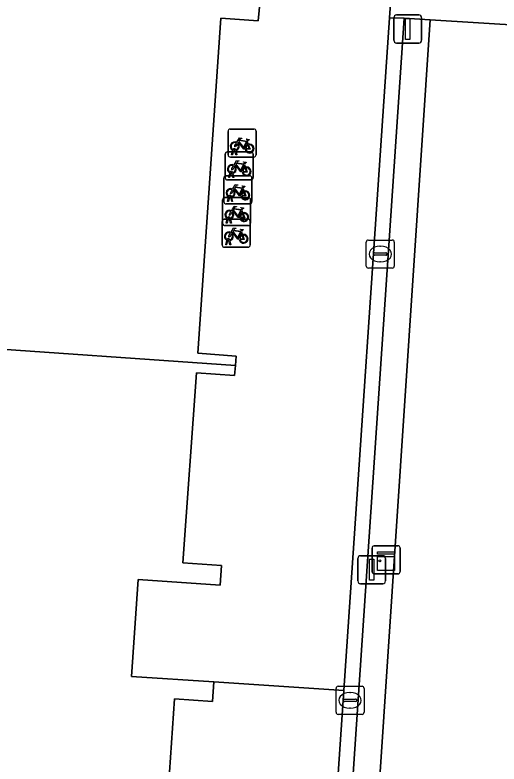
# Model space of a CAD drawing. Extents: x 161848 to 162726, y 385382 to 386521.
# Drawn here: x 162121.62 to 162138.88, y 385624.8 to 385651.51 of the extents above; entities that cross this region are included whole.
import ezdxf

# ---------------------------------------------------------------- set-up
doc = ezdxf.new("R2010")
doc.units = 0
for name, color, linetype in [('IMGEO_Fietsenrek', 7, 'Continuous'), ('IMGEO_Groenvoorziening', 7, 'Continuous'), ('IMGEO_Haag', 7, 'Continuous'), ('IMGEO_Kast', 7, 'Continuous'), ('IMGEO_Kolk', 7, 'Continuous'), ('IMGEO_Lichtmast', 7, 'Continuous'), ('IMGEO_Pand', 7, 'Continuous'), ('IMGEO_Voetpad_open', 7, 'Continuous')]:
    doc.layers.add(name, color=color, linetype=linetype)

msp = doc.modelspace()

# ---------------------------------------------------------------- linework, layer by layer
at = {"layer": 'IMGEO_Fietsenrek'}
for p, q in [((162129.22, 385646.522), (162129.22, 385647.363)), ((162129.22, 385647.363), (162129.22, 385646.522)), ((162129.295, 385647.447), (162130.136, 385647.447)), ((162130.136, 385647.447), (162129.295, 385647.447)), ((162130.22, 385647.372), (162130.22, 385646.531)), ((162130.22, 385646.531), (162130.22, 385647.372)), ((162129.907, 385646.996), (162129.943, 385646.901)), ((162129.347, 385646.531), (162129.386, 385646.691)), ((162129.416, 385646.679), (162129.381, 385646.531)), ((162129.458, 385646.703), (162129.457, 385646.707)), ((162129.499, 385646.531), (162129.465, 385646.673)), ((162129.489, 385646.714), (162129.49, 385646.707)), ((162129.497, 385646.677), (162129.532, 385646.531)), ((162129.116, 385645.707), (162129.116, 385646.548)), ((162129.116, 385646.548), (162129.116, 385645.707)), ((162129.191, 385646.632), (162130.032, 385646.632)), ((162130.032, 385646.632), (162129.191, 385646.632)), ((162130.145, 385646.447), (162129.304, 385646.447)), ((162129.304, 385646.447), (162130.145, 385646.447)), ((162129.381, 385646.531), (162129.347, 385646.531)), ((162129.532, 385646.531), (162129.499, 385646.531)), ((162130.116, 385646.557), (162130.116, 385645.716)), ((162130.116, 385645.716), (162130.116, 385646.557)), ((162129.803, 385646.181), (162129.839, 385646.086)), ((162129.243, 385645.716), (162129.282, 385645.876)), ((162129.312, 385645.864), (162129.277, 385645.716)), ((162129.354, 385645.888), (162129.353, 385645.892)), ((162129.385, 385645.899), (162129.386, 385645.892)), ((162129.071, 385644.853), (162129.071, 385645.694)), ((162129.071, 385645.694), (162129.071, 385644.853)), ((162129.146, 385645.778), (162129.987, 385645.778)), ((162129.987, 385645.778), (162129.146, 385645.778)), ((162130.041, 385645.632), (162129.2, 385645.632)), ((162129.2, 385645.632), (162130.041, 385645.632)), ((162129.277, 385645.716), (162129.243, 385645.716)), ((162129.395, 385645.716), (162129.361, 385645.858)), ((162129.393, 385645.862), (162129.428, 385645.716)), ((162129.428, 385645.716), (162129.395, 385645.716)), ((162130.071, 385645.703), (162130.071, 385644.862)), ((162130.071, 385644.862), (162130.071, 385645.703)), ((162129.758, 385645.327), (162129.794, 385645.232)), ((162129.026, 385644.078), (162129.026, 385644.919)), ((162129.026, 385644.919), (162129.026, 385644.078)), ((162129.101, 385645.003), (162129.942, 385645.003)), ((162129.942, 385645.003), (162129.101, 385645.003)), ((162129.198, 385644.862), (162129.237, 385645.022)), ((162129.232, 385644.862), (162129.198, 385644.862)), ((162129.267, 385645.01), (162129.232, 385644.862)), ((162129.309, 385645.034), (162129.308, 385645.038)), ((162129.35, 385644.862), (162129.316, 385645.004)), ((162129.34, 385645.045), (162129.341, 385645.038)), ((162129.348, 385645.008), (162129.383, 385644.862)), ((162129.383, 385644.862), (162129.35, 385644.862)), ((162130.026, 385644.928), (162130.026, 385644.087)), ((162130.026, 385644.087), (162130.026, 385644.928)), ((162129.996, 385644.778), (162129.155, 385644.778)), ((162129.155, 385644.778), (162129.996, 385644.778)), ((162129.713, 385644.552), (162129.749, 385644.457)), ((162129.264, 385644.259), (162129.263, 385644.263)), ((162129.295, 385644.27), (162129.296, 385644.263)), ((162129.009, 385643.305), (162129.009, 385644.146)), ((162129.009, 385644.146), (162129.009, 385643.305)), ((162129.084, 385644.23), (162129.925, 385644.23)), ((162129.925, 385644.23), (162129.084, 385644.23)), ((162129.951, 385644.003), (162129.11, 385644.003)), ((162129.11, 385644.003), (162129.951, 385644.003)), ((162129.153, 385644.087), (162129.192, 385644.247)), ((162129.187, 385644.087), (162129.153, 385644.087)), ((162129.222, 385644.235), (162129.187, 385644.087)), ((162129.305, 385644.087), (162129.271, 385644.229)), ((162129.303, 385644.233), (162129.338, 385644.087)), ((162129.338, 385644.087), (162129.305, 385644.087)), ((162130.009, 385644.155), (162130.009, 385643.314)), ((162130.009, 385643.314), (162130.009, 385644.155)), ((162129.696, 385643.779), (162129.732, 385643.684)), ((162129.136, 385643.314), (162129.175, 385643.474)), ((162129.205, 385643.462), (162129.17, 385643.314)), ((162129.247, 385643.486), (162129.246, 385643.49)), ((162129.278, 385643.497), (162129.279, 385643.49)), ((162129.286, 385643.46), (162129.321, 385643.314)), ((162129.934, 385643.23), (162129.093, 385643.23)), ((162129.093, 385643.23), (162129.934, 385643.23)), ((162129.17, 385643.314), (162129.136, 385643.314)), ((162129.288, 385643.314), (162129.254, 385643.456)), ((162129.321, 385643.314), (162129.288, 385643.314))]:
    msp.add_line(p, q, dxfattribs=at)
for points in [[(162129.554, 385646.921), (162129.502, 385646.831), (162129.462, 385646.806), (162129.463, 385646.853), (162129.518, 385646.947)], [(162129.533, 385646.973), (162129.628, 385647.137), (162129.714, 385647.123), (162129.716, 385647.114), (162129.66, 385647.103), (162129.633, 385647.058), (162129.889, 385647.017)], [(162129.829, 385646.729), (162129.779, 385646.729), (162129.588, 385646.98), (162129.569, 385646.948)], [(162129.876, 385646.992), (162129.619, 385647.033), (162129.602, 385647.004), (162129.769, 385646.784), (162129.876, 385646.992)], [(162129.924, 385646.894), (162129.894, 385646.971), (162129.785, 385646.753), (162129.828, 385646.753)], [(162129.889, 385647.017), (162129.914, 385647.066), (162129.908, 385647.07), (162129.885, 385647.074), (162129.873, 385647.081), (162129.872, 385647.084), (162129.874, 385647.089), (162129.969, 385647.074), (162129.971, 385647.064), (162129.961, 385647.051), (162129.949, 385647.045), (162129.935, 385647.051), (162129.907, 385646.996)], [(162129.858, 385646.753), (162129.978, 385646.752), (162129.934, 385646.866)], [(162129.954, 385646.873), (162130.009, 385646.728), (162129.859, 385646.728)], [(162129.45, 385646.106), (162129.398, 385646.016), (162129.358, 385645.991), (162129.359, 385646.038), (162129.414, 385646.132)], [(162129.429, 385646.158), (162129.524, 385646.322), (162129.61, 385646.308), (162129.612, 385646.299), (162129.556, 385646.288), (162129.529, 385646.243), (162129.785, 385646.202)], [(162129.725, 385645.914), (162129.675, 385645.914), (162129.484, 385646.165), (162129.465, 385646.133)], [(162129.772, 385646.177), (162129.515, 385646.218), (162129.498, 385646.189), (162129.665, 385645.969), (162129.772, 385646.177)], [(162129.82, 385646.079), (162129.79, 385646.156), (162129.681, 385645.938), (162129.724, 385645.938)], [(162129.785, 385646.202), (162129.81, 385646.251), (162129.804, 385646.255), (162129.781, 385646.259), (162129.769, 385646.266), (162129.768, 385646.269), (162129.77, 385646.274), (162129.865, 385646.259), (162129.867, 385646.249), (162129.857, 385646.236), (162129.845, 385646.23), (162129.831, 385646.236), (162129.803, 385646.181)], [(162129.754, 385645.938), (162129.874, 385645.937), (162129.83, 385646.051)], [(162129.85, 385646.058), (162129.905, 385645.913), (162129.755, 385645.913)], [(162129.384, 385645.304), (162129.479, 385645.468), (162129.565, 385645.454), (162129.567, 385645.445), (162129.511, 385645.434), (162129.484, 385645.389), (162129.74, 385645.348)], [(162129.727, 385645.323), (162129.47, 385645.364), (162129.453, 385645.335), (162129.62, 385645.115), (162129.727, 385645.323)], [(162129.74, 385645.348), (162129.765, 385645.397), (162129.759, 385645.401), (162129.736, 385645.405), (162129.724, 385645.412), (162129.723, 385645.415), (162129.725, 385645.42), (162129.82, 385645.405), (162129.822, 385645.395), (162129.812, 385645.382), (162129.8, 385645.376), (162129.786, 385645.382), (162129.758, 385645.327)], [(162129.405, 385645.252), (162129.353, 385645.162), (162129.313, 385645.137), (162129.314, 385645.184), (162129.369, 385645.278)], [(162129.68, 385645.06), (162129.63, 385645.06), (162129.439, 385645.311), (162129.42, 385645.279)], [(162129.775, 385645.225), (162129.745, 385645.302), (162129.636, 385645.084), (162129.679, 385645.084)], [(162129.709, 385645.084), (162129.829, 385645.083), (162129.785, 385645.197)], [(162129.805, 385645.204), (162129.86, 385645.059), (162129.71, 385645.059)], [(162129.339, 385644.529), (162129.434, 385644.693), (162129.52, 385644.679), (162129.522, 385644.67), (162129.466, 385644.659), (162129.439, 385644.614), (162129.695, 385644.573)], [(162129.635, 385644.285), (162129.585, 385644.285), (162129.394, 385644.536), (162129.375, 385644.504)], [(162129.682, 385644.548), (162129.425, 385644.589), (162129.408, 385644.56), (162129.575, 385644.34), (162129.682, 385644.548)], [(162129.695, 385644.573), (162129.72, 385644.622), (162129.714, 385644.626), (162129.691, 385644.63), (162129.679, 385644.637), (162129.678, 385644.64), (162129.68, 385644.645), (162129.775, 385644.63), (162129.777, 385644.62), (162129.767, 385644.607), (162129.755, 385644.601), (162129.741, 385644.607), (162129.713, 385644.552)], [(162129.36, 385644.477), (162129.308, 385644.387), (162129.268, 385644.362), (162129.269, 385644.409), (162129.324, 385644.503)], [(162129.73, 385644.45), (162129.7, 385644.527), (162129.591, 385644.309), (162129.634, 385644.309)], [(162129.664, 385644.309), (162129.784, 385644.308), (162129.74, 385644.422)], [(162129.76, 385644.429), (162129.815, 385644.284), (162129.665, 385644.284)], [(162129.343, 385643.704), (162129.291, 385643.614), (162129.251, 385643.589), (162129.252, 385643.636), (162129.307, 385643.73)], [(162129.322, 385643.756), (162129.417, 385643.92), (162129.503, 385643.906), (162129.505, 385643.897), (162129.449, 385643.886), (162129.422, 385643.841), (162129.678, 385643.8)], [(162129.618, 385643.512), (162129.568, 385643.512), (162129.377, 385643.763), (162129.358, 385643.731)], [(162129.665, 385643.775), (162129.408, 385643.816), (162129.391, 385643.787), (162129.558, 385643.567), (162129.665, 385643.775)], [(162129.713, 385643.677), (162129.683, 385643.754), (162129.574, 385643.536), (162129.617, 385643.536)], [(162129.678, 385643.8), (162129.703, 385643.849), (162129.697, 385643.853), (162129.674, 385643.857), (162129.662, 385643.864), (162129.661, 385643.867), (162129.663, 385643.872), (162129.758, 385643.857), (162129.76, 385643.847), (162129.75, 385643.834), (162129.738, 385643.828), (162129.724, 385643.834), (162129.696, 385643.779)], [(162129.647, 385643.536), (162129.767, 385643.535), (162129.723, 385643.649)], [(162129.743, 385643.656), (162129.798, 385643.511), (162129.648, 385643.511)]]:
    msp.add_lwpolyline(points, dxfattribs=at)
for centre, radius, start, end in [((162129.298, 385647.369), 0.0779, 92.4484, 184.2845), ((162129.298, 385647.369), 0.0779, 92.4484, 184.2845), ((162130.142, 385647.369), 0.0779, 2.4484, 94.2845), ((162130.142, 385647.369), 0.0779, 2.4484, 94.2845), ((162129.46, 385646.832), 0.159, 62.6766, 242.1369), ((162129.46, 385646.832), 0.129, 63.3192, 238.903), ((162129.46, 385646.832), 0.159, 283.5766, 46.6042), ((162129.44, 385646.703), 0.0499, 12.8025, 158.6934), ((162129.46, 385646.832), 0.159, 253.9967, 271.7867), ((162129.44, 385646.703), 0.0174, 12.8025, 163.4502), ((162129.46, 385646.832), 0.129, 253.415, 269.0204), ((162129.46, 385646.832), 0.129, 283.6043, 43.4302), ((162129.987, 385646.748), 0.159, 113.3408, 178.3217), ((162129.987, 385646.748), 0.159, 187.0065, 105.7708), ((162129.987, 385646.748), 0.129, 113.923, 177.9556), ((162129.987, 385646.748), 0.129, 188.6715, 104.5883), ((162129.194, 385646.554), 0.0779, 92.4484, 184.2845), ((162129.194, 385646.554), 0.0779, 92.4484, 184.2845), ((162129.298, 385646.525), 0.0779, 182.4484, 274.2845), ((162129.298, 385646.525), 0.0779, 182.4484, 274.2845), ((162130.038, 385646.554), 0.0779, 2.4484, 94.2845), ((162130.038, 385646.554), 0.0779, 2.4484, 94.2845), ((162130.142, 385646.525), 0.0779, 272.4484, 4.2845), ((162130.142, 385646.525), 0.0779, 272.4484, 4.2845), ((162129.356, 385646.017), 0.159, 62.6766, 242.1369), ((162129.356, 385646.017), 0.129, 63.3192, 238.903), ((162129.356, 385646.017), 0.159, 283.5766, 46.6042), ((162129.336, 385645.888), 0.0499, 12.8025, 158.6934), ((162129.356, 385646.017), 0.159, 253.9967, 271.7867), ((162129.336, 385645.888), 0.0174, 12.8025, 163.4502), ((162129.356, 385646.017), 0.129, 253.415, 269.0204), ((162129.356, 385646.017), 0.129, 283.6043, 43.4302), ((162129.883, 385645.933), 0.159, 113.3408, 178.3217), ((162129.883, 385645.933), 0.159, 187.0065, 105.7708), ((162129.883, 385645.933), 0.129, 113.923, 177.9556), ((162129.883, 385645.933), 0.129, 188.6715, 104.5883), ((162129.149, 385645.7), 0.0779, 92.4484, 184.2845), ((162129.149, 385645.7), 0.0779, 92.4484, 184.2845), ((162129.194, 385645.71), 0.0779, 182.4484, 274.2845), ((162129.194, 385645.71), 0.0779, 182.4484, 274.2845), ((162129.993, 385645.7), 0.0779, 2.4484, 94.2845), ((162129.993, 385645.7), 0.0779, 2.4484, 94.2845), ((162130.038, 385645.71), 0.0779, 272.4484, 4.2845), ((162130.038, 385645.71), 0.0779, 272.4484, 4.2845), ((162129.311, 385645.163), 0.159, 62.6766, 242.1369), ((162129.311, 385645.163), 0.129, 63.3192, 238.903), ((162129.291, 385645.034), 0.0499, 12.8025, 158.6934), ((162129.311, 385645.163), 0.129, 283.6043, 43.4302), ((162129.311, 385645.163), 0.159, 283.5766, 46.6042), ((162129.838, 385645.079), 0.159, 113.3408, 178.3217), ((162129.838, 385645.079), 0.159, 187.0065, 105.7708), ((162129.838, 385645.079), 0.129, 113.923, 177.9556), ((162129.838, 385645.079), 0.129, 188.6715, 104.5883), ((162129.104, 385644.925), 0.0779, 92.4484, 184.2845), ((162129.104, 385644.925), 0.0779, 92.4484, 184.2845), ((162129.149, 385644.856), 0.0779, 182.4484, 274.2845), ((162129.149, 385644.856), 0.0779, 182.4484, 274.2845), ((162129.311, 385645.163), 0.159, 253.9967, 271.7867), ((162129.291, 385645.034), 0.0174, 12.8025, 163.4502), ((162129.311, 385645.163), 0.129, 253.415, 269.0204), ((162129.948, 385644.925), 0.0779, 2.4484, 94.2845), ((162129.948, 385644.925), 0.0779, 2.4484, 94.2845), ((162129.993, 385644.856), 0.0779, 272.4484, 4.2845), ((162129.993, 385644.856), 0.0779, 272.4484, 4.2845), ((162129.266, 385644.388), 0.159, 62.6766, 242.1369), ((162129.266, 385644.388), 0.129, 63.3192, 238.903), ((162129.246, 385644.259), 0.0499, 12.8025, 158.6934), ((162129.246, 385644.259), 0.0174, 12.8025, 163.4502), ((162129.266, 385644.388), 0.129, 253.415, 269.0204), ((162129.266, 385644.388), 0.129, 283.6043, 43.4302), ((162129.266, 385644.388), 0.159, 283.5766, 46.6042), ((162129.793, 385644.304), 0.159, 113.3408, 178.3217), ((162129.793, 385644.304), 0.159, 187.0065, 105.7708), ((162129.793, 385644.304), 0.129, 113.923, 177.9556), ((162129.793, 385644.304), 0.129, 188.6715, 104.5883), ((162129.087, 385644.152), 0.0779, 92.4484, 184.2845), ((162129.087, 385644.152), 0.0779, 92.4484, 184.2845), ((162129.104, 385644.081), 0.0779, 182.4484, 274.2845), ((162129.104, 385644.081), 0.0779, 182.4484, 274.2845), ((162129.266, 385644.388), 0.159, 253.9967, 271.7867), ((162129.931, 385644.152), 0.0779, 2.4484, 94.2845), ((162129.931, 385644.152), 0.0779, 2.4484, 94.2845), ((162129.948, 385644.081), 0.0779, 272.4484, 4.2845), ((162129.948, 385644.081), 0.0779, 272.4484, 4.2845), ((162129.249, 385643.615), 0.159, 62.6766, 242.1369), ((162129.249, 385643.615), 0.129, 63.3192, 238.903), ((162129.249, 385643.615), 0.159, 283.5766, 46.6042), ((162129.229, 385643.486), 0.0499, 12.8025, 158.6934), ((162129.249, 385643.615), 0.159, 253.9967, 271.7867), ((162129.229, 385643.486), 0.0174, 12.8025, 163.4502), ((162129.249, 385643.615), 0.129, 253.415, 269.0204), ((162129.249, 385643.615), 0.129, 283.6043, 43.4302), ((162129.776, 385643.531), 0.159, 113.3408, 178.3217), ((162129.776, 385643.531), 0.159, 187.0065, 105.7708), ((162129.776, 385643.531), 0.129, 113.923, 177.9556), ((162129.776, 385643.531), 0.129, 188.6715, 104.5883), ((162129.087, 385643.308), 0.0779, 182.4484, 274.2845), ((162129.087, 385643.308), 0.0779, 182.4484, 274.2845), ((162129.931, 385643.308), 0.0779, 272.4484, 4.2845), ((162129.931, 385643.308), 0.0779, 272.4484, 4.2845)]:
    msp.add_arc(centre, radius, start, end, dxfattribs=at)
at = {"layer": 'IMGEO_Groenvoorziening'}
for points in [[(162136.433, 385651.341), (162135.495, 385651.399), (162133.326, 385619.17), (162132.418, 385606.054), (162132.768, 385606.098)], [(162133.419, 385606.098), (162136.433, 385651.341)], [(162171.548, 385635.655), (162166.823, 385632.709), (162162.512, 385631.258), (162153.37, 385634.865), (162150.909, 385644.636), (162150.025, 385650.499), (162136.433, 385651.341), (162133.419, 385606.098)]]:
    msp.add_lwpolyline(points, dxfattribs=at)
at = {"layer": 'IMGEO_Haag'}
for points in [[(162136.433, 385651.341), (162135.495, 385651.399), (162133.326, 385619.17), (162132.418, 385606.054), (162132.768, 385606.098)], [(162133.419, 385606.098), (162136.433, 385651.341)]]:
    msp.add_lwpolyline(points, dxfattribs=at)
at = {"layer": 'IMGEO_Kast'}
for p, q in [((162134.431, 385632.578), (162135.272, 385632.578)), ((162135.272, 385632.578), (162134.431, 385632.578)), ((162134.356, 385631.653), (162134.356, 385632.494)), ((162134.356, 385632.494), (162134.356, 385631.653)), ((162135.356, 385632.503), (162135.356, 385631.662)), ((162135.356, 385631.662), (162135.356, 385632.503)), ((162135.281, 385631.578), (162134.44, 385631.578)), ((162134.44, 385631.578), (162135.281, 385631.578))]:
    msp.add_line(p, q, dxfattribs=at)
for points in [[(162134.551, 385632.368), (162135.151, 385632.368), (162135.151, 385632.283), (162134.551, 385632.283), (162134.551, 385632.368)], [(162134.551, 385632.193), (162135.151, 385632.193), (162135.151, 385631.704), (162134.551, 385631.704), (162134.551, 385632.193)]]:
    msp.add_lwpolyline(points, dxfattribs=at)
msp.add_circle((162134.635, 385632.042), 0.0377, dxfattribs=at)
for centre, start, end in [((162134.434, 385632.5), 92.4484, 184.2845), ((162134.434, 385632.5), 92.4484, 184.2845), ((162135.278, 385632.5), 2.4484, 94.2845), ((162135.278, 385632.5), 2.4484, 94.2845), ((162134.434, 385631.656), 182.4484, 274.2845), ((162134.434, 385631.656), 182.4484, 274.2845), ((162135.278, 385631.656), 272.4484, 4.2845), ((162135.278, 385631.656), 272.4484, 4.2845)]:
    msp.add_arc(centre, 0.0779, start, end, dxfattribs=at)
at = {"layer": 'IMGEO_Kolk'}
for p, q in [((162134.223, 385643.486), (162135.075, 385643.486)), ((162134.148, 385642.56), (162134.148, 385643.412)), ((162134.636, 385643.266), (162134.661, 385643.266)), ((162135.149, 385643.412), (162135.149, 385642.56)), ((162134.407, 385642.98), (162134.407, 385642.992)), ((162134.845, 385642.943), (162134.447, 385642.943)), ((162134.45, 385643.029), (162134.848, 385643.029)), ((162134.891, 385642.992), (162134.891, 385642.98)), ((162134.659, 385642.706), (162134.634, 385642.706)), ((162135.075, 385642.486), (162134.223, 385642.486)), ((162133.071, 385626.641), (162133.071, 385627.493)), ((162133.146, 385627.567), (162133.998, 385627.567)), ((162134.072, 385627.493), (162134.072, 385626.641)), ((162133.559, 385627.347), (162133.584, 385627.347)), ((162133.33, 385627.061), (162133.33, 385627.073)), ((162133.768, 385627.024), (162133.37, 385627.024)), ((162133.373, 385627.11), (162133.771, 385627.11)), ((162133.814, 385627.073), (162133.814, 385627.061)), ((162133.582, 385626.787), (162133.557, 385626.787)), ((162133.998, 385626.567), (162133.146, 385626.567))]:
    msp.add_line(p, q, dxfattribs=at)
for points in [[(162134.223, 385643.486), (162135.075, 385643.486)], [(162134.148, 385642.56), (162134.148, 385643.412)], [(162135.149, 385643.412), (162135.149, 385642.56)], [(162135.075, 385642.486), (162134.223, 385642.486)], [(162133.071, 385626.641), (162133.071, 385627.493)], [(162133.146, 385627.567), (162133.998, 385627.567)], [(162134.072, 385627.493), (162134.072, 385626.641)], [(162133.998, 385626.567), (162133.146, 385626.567)]]:
    msp.add_lwpolyline(points, dxfattribs=at)
for centre, radius, start, end in [((162134.225, 385643.41), 0.0765, 91.552, 178.448), ((162134.225, 385643.41), 0.0765, 91.552, 178.448), ((162135.073, 385643.41), 0.0765, 1.552, 88.448), ((162135.073, 385643.41), 0.0765, 1.552, 88.448), ((162134.447, 385642.989), 0.0403, 85.8775, 175.7526), ((162134.444, 385642.979), 0.0366, 178.938, 274.7102), ((162134.848, 385642.986), 0.043, 264.8664, 352.4533), ((162134.852, 385642.991), 0.0386, 1.7309, 96.639), ((162134.225, 385642.562), 0.0765, 181.552, 268.448), ((162134.225, 385642.562), 0.0765, 181.552, 268.448), ((162135.073, 385642.562), 0.0765, 271.552, 358.448), ((162135.073, 385642.562), 0.0765, 271.552, 358.448), ((162133.148, 385627.491), 0.0765, 91.552, 178.448), ((162133.148, 385627.491), 0.0765, 91.552, 178.448), ((162133.996, 385627.491), 0.0765, 1.552, 88.448), ((162133.996, 385627.491), 0.0765, 1.552, 88.448), ((162133.37, 385627.07), 0.0403, 85.8775, 175.7526), ((162133.367, 385627.06), 0.0366, 178.938, 274.7102), ((162133.771, 385627.067), 0.043, 264.8664, 352.4533), ((162133.775, 385627.072), 0.0386, 1.7309, 96.639), ((162133.148, 385626.643), 0.0765, 181.552, 268.448), ((162133.148, 385626.643), 0.0765, 181.552, 268.448), ((162133.996, 385626.643), 0.0765, 271.552, 358.448), ((162133.996, 385626.643), 0.0765, 271.552, 358.448)]:
    msp.add_arc(centre, radius, start, end, dxfattribs=at)
for centre, major_axis, ratio, start_param, end_param in [((162134.635, 385642.986), (-0.387, 0.002), 0.722429, 4.712389, 7.853982), ((162134.66, 385642.986), (-0.39, 0.002), 0.717154, 1.570796, 4.712389), ((162133.558, 385627.067), (-0.387, 0.002), 0.722429, 4.712389, 7.853982), ((162133.583, 385627.067), (-0.39, 0.002), 0.717154, 1.570796, 4.712389)]:
    msp.add_ellipse(centre, major_axis=major_axis, ratio=ratio, start_param=start_param, end_param=end_param, dxfattribs=at)
at = {"layer": 'IMGEO_Lichtmast'}
for p, q in [((162135.232, 385651.515), (162136.022, 385651.515)), ((162136.022, 385651.515), (162135.232, 385651.515)), ((162135.132, 385650.615), (162135.132, 385651.415)), ((162135.132, 385651.415), (162135.132, 385650.615)), ((162136.122, 385651.415), (162136.122, 385650.615)), ((162136.122, 385650.615), (162136.122, 385651.415)), ((162136.022, 385650.515), (162135.232, 385650.515)), ((162135.232, 385650.515), (162136.022, 385650.515)), ((162133.847, 385631.327), (162133.847, 385632.127)), ((162133.847, 385632.127), (162133.847, 385631.327)), ((162133.947, 385632.227), (162134.737, 385632.227)), ((162134.737, 385632.227), (162133.947, 385632.227)), ((162134.837, 385632.127), (162134.837, 385631.327)), ((162134.837, 385631.327), (162134.837, 385632.127)), ((162134.737, 385631.227), (162133.947, 385631.227)), ((162133.947, 385631.227), (162134.737, 385631.227))]:
    msp.add_line(p, q, dxfattribs=at)
for points in [[(162135.552, 385651.39), (162135.702, 385651.39), (162135.702, 385650.64), (162135.552, 385650.64), (162135.552, 385651.39)], [(162134.267, 385632.102), (162134.417, 385632.102), (162134.417, 385631.352), (162134.267, 385631.352), (162134.267, 385632.102)]]:
    msp.add_lwpolyline(points, dxfattribs=at)
for centre, start, end in [((162135.232, 385651.415), 90, 180), ((162135.232, 385651.415), 90, 180), ((162136.022, 385651.415), 0, 90), ((162136.022, 385651.415), 360, 90), ((162135.232, 385650.615), 180, 270), ((162135.232, 385650.615), 180, 270), ((162136.022, 385650.615), 270, 0), ((162136.022, 385650.615), 270, 0), ((162133.947, 385632.127), 90, 180), ((162133.947, 385632.127), 90, 180), ((162134.737, 385632.127), 0, 90), ((162134.737, 385632.127), 360, 90), ((162133.947, 385631.327), 180, 270), ((162133.947, 385631.327), 180, 270), ((162134.737, 385631.327), 270, 0), ((162134.737, 385631.327), 270, 0)]:
    msp.add_arc(centre, 0.1, start, end, dxfattribs=at)
at = {"layer": 'IMGEO_Pand'}
for points in [[(162129.511, 385639.343), (162128.146, 385639.456), (162128.962, 385651.395), (162130.3, 385651.31), (162130.369, 385652.042), (162129.006, 385652.172), (162110.547, 385653.275), (162109.714, 385640.396), (162129.484, 385639.013)], [(162108.923, 385628.773), (162108.891, 385628.324), (162109.482, 385628.284), (162109.02, 385621.523), (162108.268, 385621.567), (162108.214, 385620.888), (162128.151, 385619.532), (162128.198, 385620.23), (162126.851, 385620.322), (162127.314, 385627.116), (162128.661, 385627.024), (162128.708, 385627.723), (162125.775, 385627.922), (162126.01, 385631.374), (162128.943, 385631.175), (162128.99, 385631.873), (162127.61, 385631.967), (162128.097, 385638.744), (162129.454, 385638.65), (162129.484, 385639.013), (162109.714, 385640.396), (162108.833, 385628.78)]]:
    msp.add_lwpolyline(points, close=True, dxfattribs=at)
at = {"layer": 'IMGEO_Voetpad_open'}
for points in [[(162130.369, 385652.042), (162130.3, 385651.31), (162128.962, 385651.395), (162128.146, 385639.456), (162129.511, 385639.343), (162129.484, 385639.013), (162129.454, 385638.65), (162128.097, 385638.744), (162127.61, 385631.967), (162128.99, 385631.873), (162128.943, 385631.175), (162126.01, 385631.374), (162125.775, 385627.922), (162128.708, 385627.723), (162133.347, 385627.413), (162134.982, 385651.414), (162135.192, 385654.46)], [(162161.345, 385652.833), (162153.353, 385653.333), (162136.486, 385654.387), (162135.701, 385654.436), (162135.192, 385654.46), (162134.982, 385651.414), (162135.495, 385651.399), (162136.433, 385651.341), (162150.025, 385650.499), (162164.273, 385649.616)], [(162133.326, 385619.17), (162132.789, 385619.217), (162133.347, 385627.413), (162128.708, 385627.723), (162128.661, 385627.024), (162127.314, 385627.116), (162126.851, 385620.322), (162128.198, 385620.23), (162128.151, 385619.532), (162108.214, 385620.888), (162108.268, 385621.567), (162109.02, 385621.523), (162109.482, 385628.284), (162108.891, 385628.324), (162108.923, 385628.773), (162108.833, 385628.78), (162102.206, 385629.243), (162101.971, 385625.611), (162101.588, 385619.691), (162096.199, 385619.809), (162094.025, 385591.248), (162130.155, 385588.889)]]:
    msp.add_lwpolyline(points, dxfattribs=at)
msp.add_lwpolyline([(162135.495, 385651.399), (162134.982, 385651.414), (162133.347, 385627.413), (162132.789, 385619.217), (162133.326, 385619.17)], close=True, dxfattribs=at)

doc.saveas('drawing.dxf')
